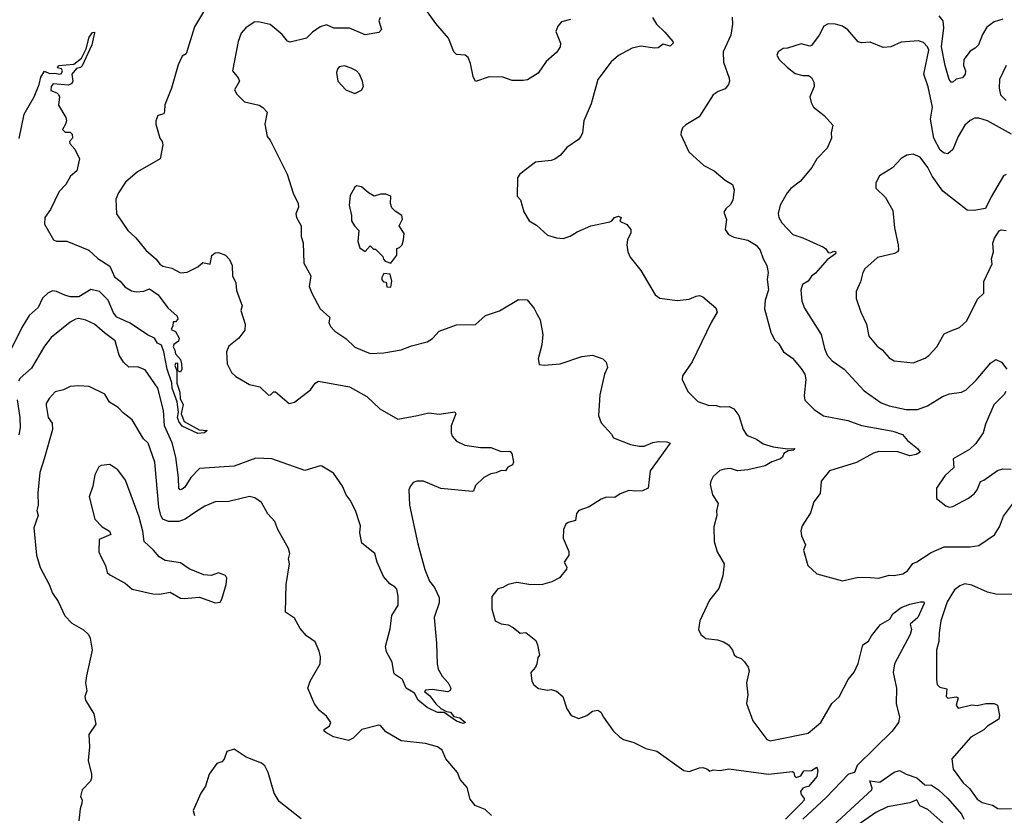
# Model space of a CAD drawing. Extents: x 1493970 to 1595317, y 729910 to 844791.
# Tile 313 of 338: x 1556042 to 1561753, y 819187 to 823802. Entities that reach past the tile are written whole.
import ezdxf

# ---------------------------------------------------------------- set-up
doc = ezdxf.new("R2010")
doc.units = 0

msp = doc.modelspace()

# ---------------------------------------------------------------- linework, layer by layer
at = {"layer": '0CON10XD'}
for points in [[(1557125, 823876.4), (1557055, 823760), (1557006.8, 823603.2), (1556985, 823590), (1556960.7, 823539.3), (1556922, 823405), (1556883, 823307), (1556882, 823272), (1556877.5, 823255), (1556842.5, 823245), (1556831.2, 823215), (1556831.2, 823195), (1556853.8, 823115), (1556868, 823095), (1556872.5, 823075), (1556856.2, 822995), (1556725, 822920), (1556655, 822860), (1556615, 822797.5), (1556600.3, 822759.7), (1556604, 822675), (1556668.8, 822578.8), (1556715.5, 822535.5), (1556774.3, 822464.3), (1556833.2, 822413.2), (1556855, 822383.3), (1556872.7, 822372.7), (1556925, 822360), (1556975, 822333.8), (1557013.6, 822336.4), (1557075, 822368.8), (1557105, 822393.3), (1557146.2, 822383.8), (1557156, 822434), (1557175, 822448.8), (1557195, 822451.2), (1557235.8, 822435.8), (1557259.7, 822409.7), (1557274.2, 822375), (1557276.2, 822315), (1557295.7, 822275.7), (1557300.3, 822230.3), (1557331.7, 822141.7), (1557324, 822115), (1557348.9, 822035), (1557348.6, 822001.4), (1557312.5, 821955), (1557255, 821908.6), (1557242.2, 821875), (1557245.7, 821805), (1557270.8, 821755), (1557295, 821732), (1557375, 821686), (1557435, 821672.9), (1557485, 821624.5), (1557496.7, 821625), (1557515, 821643.3), (1557525, 821642.5), (1557605.6, 821575.6), (1557635, 821582.2), (1557728, 821655), (1557756.7, 821693.3), (1557775.8, 821704.2), (1557955, 821671.5), (1558056.4, 821616.4), (1558130, 821545), (1558235, 821484), (1558350, 821505), (1558415, 821521.2), (1558475, 821513.3), (1558565, 821526.7), (1558572.5, 821515), (1558544.2, 821445), (1558543.8, 821405), (1558550, 821385), (1558575, 821357.5), (1558624.4, 821334.4), (1558715, 821320.3), (1558775, 821319.2), (1558835, 821297.1), (1558885, 821298.8), (1558896.2, 821285), (1558906.2, 821235), (1558899.7, 821220.3), (1558874.2, 821205.8), (1558860, 821185), (1558835, 821187.5), (1558805, 821172.5), (1558775, 821167.5), (1558734.2, 821145.8), (1558685, 821100), (1558673.3, 821066.7), (1558666, 821064), (1558485, 821082.4), (1558385, 821124.4), (1558346, 821124), (1558325, 821116.7), (1558305.9, 821094.1), (1558300, 821075), (1558303.3, 820985), (1558351.2, 820761.2), (1558391.7, 820611.7), (1558419.2, 820545), (1558448.7, 820508.7), (1558475, 820450), (1558475, 820420), (1558446.4, 820333.6), (1558460, 820185), (1558462.5, 820065), (1558470, 820035), (1558492.9, 819992.9), (1558526.7, 819955), (1558542.5, 819925), (1558539.3, 819910.7), (1558525, 819902.5), (1558435, 819916.7), (1558395, 819912.5), (1558390, 819905), (1558420, 819880), (1558455, 819833.3), (1558485, 819806.7), (1558518.3, 819788.3), (1558540, 819785), (1558560, 819760), (1558595, 819752.5), (1558627.5, 819725), (1558615, 819720), (1558575, 819732.5), (1558505, 819782.5), (1558465, 819782.5), (1558405, 819811.5), (1558353.5, 819855), (1558332, 819895), (1558284, 819925), (1558263.3, 819975), (1558216, 820006), (1558211.2, 820015), (1558202.7, 820075), (1558169.6, 820135), (1558163, 820165), (1558191, 820269), (1558200.9, 820345), (1558238, 820405), (1558238, 820458), (1558228.6, 820498.6), (1558220, 820510), (1558188.5, 820528.5), (1558152.4, 820572.4), (1558115.8, 820655), (1558102, 820705), (1558025.7, 820765), (1558014.3, 820825), (1558018, 820865), (1557989.2, 820955), (1557958.6, 821015), (1557935.7, 821045), (1557915, 821095.8), (1557862.1, 821172.1), (1557795, 821211.9), (1557785, 821214.3), (1557695, 821186.7), (1557505, 821254.4), (1557412.1, 821257.9), (1557285, 821212.3), (1557085, 821197.7), (1557035, 821145.5), (1556999.7, 821090.3), (1556985, 821077.5), (1556972, 821075), (1556964.8, 821084.8), (1556963.2, 821145), (1556947.7, 821265), (1556926.6, 821346.6), (1556882.2, 821445), (1556875.3, 821535), (1556842.5, 821665), (1556770.5, 821770.5), (1556725, 821787.5), (1556675.6, 821785.6), (1556644.6, 821814.6), (1556618.6, 821855), (1556595, 821938.8), (1556534.7, 821984.7), (1556475, 822035.5), (1556425, 822059.1), (1556385, 822067.5), (1556365, 822064.4), (1556335, 822046.9), (1556225, 821958.6), (1556185, 821907.5), (1556110.6, 821779.4), (1556045, 821721.8), (1556034.4, 821705.6)], [(1559237.6, 823802.4), (1559185, 823788.5), (1559162.9, 823765), (1559152.7, 823732.7), (1559178, 823665), (1559176.2, 823645), (1559157, 823613), (1559095, 823560), (1559049.1, 823490.9), (1558987.7, 823452.3), (1558961.7, 823448.3), (1558898.3, 823448.3), (1558845, 823467.5), (1558765, 823470.8), (1558685, 823443.8), (1558671.4, 823471.4), (1558656.6, 823546.6), (1558643, 823583), (1558625, 823595.8), (1558575, 823600.6), (1558560, 823615), (1558529.2, 823695), (1558455, 823778.8), (1558408, 823848)], [(1558132.5, 823815), (1558125.9, 823794.1), (1558141.5, 823745), (1558125, 823727.5), (1558045, 823714.5), (1557955, 823751.9), (1557865, 823752.9), (1557821.7, 823771.7), (1557785, 823760), (1557740.9, 823729.1), (1557706.2, 823695), (1557611.7, 823671.7), (1557595, 823677.5), (1557565, 823715.8), (1557495, 823774.2), (1557425, 823790), (1557402.1, 823787.9), (1557353.3, 823755), (1557327, 823723), (1557310, 823675), (1557276, 823505), (1557310, 823465), (1557316.2, 823445), (1557288.8, 823395), (1557300.5, 823370.5), (1557345.6, 823325.6), (1557430, 823305), (1557453, 823293), (1557477.5, 823265), (1557464, 823195), (1557477.5, 823125), (1557495, 823102.5), (1557594, 822905), (1557628.8, 822795), (1557657.5, 822735), (1557658.8, 822715), (1557643.3, 822675), (1557646.7, 822655), (1557674.2, 822605), (1557674.3, 822545), (1557686.9, 822506.9), (1557690.3, 822390.3), (1557730.8, 822315), (1557720.8, 822255), (1557735.6, 822215.6), (1557784.2, 822125), (1557840, 822075), (1557835.8, 822045), (1557845, 822021.2), (1557870, 821995), (1557932.8, 821952.8), (1557985, 821901.9), (1558075, 821865.5), (1558155, 821870), (1558255, 821885.8), (1558315, 821910), (1558405, 821932.5), (1558436.8, 821953.2), (1558475.8, 821994.2), (1558575, 822032), (1558685, 822033.8), (1558744.3, 822085.7), (1558825, 822113.8), (1558935, 822179.2), (1558986.2, 822176.2), (1559026.1, 822126.1), (1559041.2, 822095), (1559060.5, 822060.5), (1559075.8, 821975), (1559070, 821915), (1559050, 821835), (1559055, 821802.5), (1559085, 821797.5), (1559176.4, 821806.4), (1559301.7, 821848.3), (1559365, 821856), (1559424.2, 821834.2), (1559443.3, 821815), (1559452.5, 821785), (1559433.8, 821745), (1559407.5, 821625), (1559400, 821505), (1559415, 821462.5), (1559475, 821397.5), (1559486.1, 821376.1), (1559585, 821337.5), (1559635, 821327.5), (1559665, 821327.1), (1559715, 821349.5), (1559745, 821355.4), (1559795, 821353.1), (1559815.7, 821345), (1559698.2, 821185), (1559686.7, 821085), (1559655, 821068), (1559615, 821067.5), (1559575, 821070.8), (1559525, 821050.8), (1559495, 821030), (1559445, 821032.9), (1559415, 821021.1), (1559345, 820975.5), (1559285, 820954), (1559272.6, 820937.4), (1559265, 820896.2), (1559224.3, 820885.7), (1559210, 820875), (1559196.2, 820845), (1559193.8, 820795), (1559226.4, 820716.4), (1559226.4, 820696.4), (1559200, 820655), (1559216.4, 820626.4), (1559213.3, 820615), (1559172.5, 820565), (1559129.5, 820540.5), (1559075, 820526.2), (1559005.9, 820524.1), (1558925, 820536.7), (1558875, 820526.2), (1558845, 820508.8), (1558815, 820500), (1558780, 820455), (1558780.5, 820385), (1558800, 820315), (1558835, 820296.7), (1558875, 820291.2), (1558905, 820276.2), (1558945, 820242.5), (1558977, 820247), (1559035, 820200), (1559046.4, 820176.4), (1559057.5, 820115), (1559048.3, 820101.7), (1559042.5, 820065), (1559033.3, 820046.7), (1559007.5, 820015), (1559012.5, 819965), (1559023.6, 819943.6), (1559051.7, 819921.7), (1559105, 819913.3), (1559125, 819916.2), (1559155, 819906.2), (1559192.5, 819875), (1559216.2, 819805), (1559240, 819765), (1559285, 819747.5), (1559332.5, 819765), (1559365, 819790), (1559395, 819797.5), (1559412.5, 819785), (1559427.5, 819755), (1559485, 819677.5), (1559521.7, 819641.7), (1559545, 819626.7), (1559605, 819608.8), (1559674.1, 819574.1), (1559738.3, 819558.3), (1559895, 819446.7), (1559925, 819441.2), (1559985, 819462.5), (1560005, 819463.3), (1560027, 819457), (1560045, 819442.5), (1560065, 819450), (1560105, 819446.7), (1560155, 819456), (1560385, 819425.6), (1560525, 819441.2), (1560533.3, 819435), (1560536.7, 819415), (1560546.7, 819406.7), (1560573.9, 819416.1), (1560590, 819445), (1560635, 819445.7), (1560665, 819466.2), (1560671.4, 819445), (1560665, 819412.5), (1560620, 819355), (1560595, 819347.5), (1560585, 819344.2), (1560570.8, 819325), (1560575, 819307.5), (1560592.5, 819285), (1560592.5, 819275), (1560575.8, 819255), (1560485, 819163.8)], [(1559712, 823815), (1559736, 823775), (1559785, 823730), (1559831.2, 823675), (1559833.3, 823665), (1559815, 823648.8), (1559775, 823658.8), (1559745, 823639.2), (1559725, 823635.7), (1559645, 823648.5), (1559593.8, 823636.2), (1559515, 823594.4), (1559473.6, 823556.4), (1559394.6, 823455), (1559357.2, 823312.8), (1559314.1, 823214.1), (1559305.7, 823145), (1559297.5, 823125), (1559282.4, 823107.6), (1559215, 823061.2), (1559178, 823015), (1559146.8, 822993.2), (1559124.2, 822985.8), (1559034.3, 822975.7), (1558942.5, 822905), (1558930, 822885), (1558928.3, 822778.3), (1558945.9, 822755.9), (1558966.4, 822686.4), (1558996.7, 822635), (1559040, 822610), (1559102.6, 822552.6), (1559155, 822535.6), (1559195, 822533.1), (1559235, 822545.7), (1559275, 822570.8), (1559355, 822606.7), (1559465, 822628.8), (1559477.5, 822635), (1559492.5, 822655), (1559515, 822662.5), (1559530, 822655), (1559523.6, 822633.6), (1559564.1, 822614.1), (1559586.7, 822585), (1559586.2, 822565), (1559566.7, 822525), (1559563.3, 822495), (1559570, 822455), (1559583.3, 822425), (1559645, 822346.7), (1559728.8, 822205), (1559755, 822186.7), (1559855, 822172), (1559925, 822181.4), (1559965, 822198.6)], [(1560175, 823816.2), (1560176.4, 823775), (1560167.6, 823712.4), (1560122.9, 823615), (1560124.3, 823555), (1560157.3, 823462.7), (1560160, 823445), (1560154.2, 823425), (1560135, 823400), (1560093.3, 823385), (1560064, 823365), (1559982.7, 823237.3), (1559905, 823192.5), (1559887.5, 823175), (1559878.3, 823151.7), (1559877.5, 823135), (1559922.5, 823035), (1560010, 822955), (1560070, 822925), (1560135, 822871.2), (1560177.5, 822845), (1560186.9, 822815), (1560177.8, 822755), (1560165, 822728.8), (1560138.8, 822705), (1560126.7, 822685), (1560142.5, 822642.5), (1560133.3, 822585), (1560153.3, 822555), (1560185, 822540.8), (1560265, 822521.9), (1560314.5, 822494.5), (1560337.5, 822465), (1560354, 822415), (1560375.7, 822375.7), (1560384.3, 822335), (1560378.1, 822295), (1560385.6, 822235), (1560365.6, 822175), (1560362.9, 822125), (1560399.5, 821989.5), (1560421.2, 821945), (1560445, 821921.2), (1560472.9, 821875), (1560525, 821839.2), (1560575, 821779.2), (1560595.6, 821745), (1560602.5, 821715), (1560592.3, 821622.3), (1560596.2, 821595), (1560649.8, 821539.8), (1560705, 821503.8), (1560846, 821476), (1560925, 821447.9), (1561055, 821425.3), (1561106.7, 821415), (1561162, 821395), (1561191.2, 821361.2), (1561250, 821315), (1561265, 821292.5), (1561241.3, 821278.7), (1561205, 821272.5), (1561135, 821294.7), (1561025, 821297.7), (1560995, 821287.3), (1560896.3, 821233.7), (1560738.8, 821185), (1560691.4, 821125), (1560685, 821053.3), (1560649.2, 821005), (1560628.9, 820941.1), (1560581.4, 820865), (1560573, 820837), (1560577.6, 820807.6), (1560600, 820755), (1560588, 820725), (1560613.3, 820635), (1560665, 820586.7), (1560815, 820546.2), (1560905, 820568), (1560977, 820567), (1561025, 820562.9), (1561085, 820579.2), (1561115, 820577.5), (1561165, 820587.5), (1561192, 820605), (1561222, 820648), (1561245, 820657.1), (1561328.1, 820711.9), (1561405.3, 820744.7), (1561555, 820743.8), (1561605, 820751.9), (1561695.8, 820814.2), (1561725, 820860.8), (1561747.9, 820922.1), (1561812.5, 821007.5)], [(1561795, 823138.6), (1561655, 823214.2), (1561605, 823231.4), (1561580.3, 823229.7), (1561555, 823217.1), (1561525, 823189.4), (1561485.4, 823124.6), (1561455, 823048), (1561425, 823024.2), (1561405, 823028.1), (1561382.2, 823045), (1561343.8, 823115), (1561324.6, 823225), (1561337.1, 823295), (1561311.8, 823411.8), (1561286.7, 823485), (1561315.3, 823625), (1561308.2, 823645), (1561285, 823668.9), (1561255, 823679.5), (1561155, 823671.1), (1561095, 823644.3), (1561050.3, 823640.3), (1560975, 823670.6), (1560925, 823668.1), (1560905, 823673.1), (1560845, 823742.9), (1560815, 823764.3), (1560775, 823775.6), (1560731.7, 823778.3), (1560705.8, 823764.2), (1560678.7, 823711.3), (1560635, 823652.5), (1560625, 823647.5), (1560575, 823662), (1560495, 823636.7), (1560470, 823635), (1560442.5, 823615), (1560433.6, 823596.4), (1560448.3, 823571.7), (1560495, 823523.8), (1560540.3, 823490.3), (1560585, 823477.5), (1560617.5, 823477.5), (1560635.8, 823465.8), (1560648.8, 823438.8), (1560651.2, 823415), (1560625.8, 823355), (1560632.1, 823322.1), (1560646.2, 823295), (1560707.5, 823245), (1560759.3, 823189.3), (1560748.8, 823145), (1560750, 823115), (1560725, 823056.7), (1560665.7, 822994.3), (1560636, 822945), (1560570.8, 822865), (1560515, 822821.9), (1560493.4, 822796.6), (1560453.3, 822725), (1560442, 822678), (1560445.8, 822655), (1560463.3, 822623.3), (1560526.1, 822556.1), (1560585, 822537.1), (1560705, 822481.4), (1560716, 822475), (1560731.2, 822451.2), (1560745, 822450), (1560765, 822458.8), (1560775.8, 822455.8), (1560775, 822443.3), (1560725, 822408.8), (1560658.3, 822331.8), (1560635, 822314.5), (1560614.6, 822285.4), (1560581.9, 822265), (1560573.2, 822233.2), (1560579.3, 822169.3), (1560595, 822128.8), (1560691.9, 821975), (1560709.5, 821895), (1560726.6, 821856.6), (1560755, 821822.9), (1560824.3, 821775), (1560939.8, 821649.8), (1561039.1, 821579.1), (1561085, 821562.3), (1561185, 821540.4), (1561248.9, 821541.1), (1561307.8, 821562.2), (1561395, 821616.9), (1561435, 821630.6), (1561505, 821641.8), (1561532.9, 821655), (1561590.2, 821709.8), (1561675, 821811.2), (1561705, 821830), (1561736.7, 821815), (1561767.5, 821775)], [(1561745, 823804.4), (1561695, 823788.6), (1561652.4, 823757.6), (1561627.5, 823715), (1561604.3, 823655.7), (1561585, 823636.2), (1561555, 823620), (1561519.2, 823570.8), (1561516.4, 823536.4), (1561528.8, 823505), (1561526, 823485), (1561510, 823465), (1561475, 823456), (1561455, 823438.8), (1561445, 823440), (1561434.4, 823455), (1561410.4, 823535), (1561388.1, 823645), (1561402.9, 823755), (1561399.2, 823795), (1561375, 823824)], [(1556038.3, 823111.7), (1556066.8, 823253.2), (1556125.4, 823354.6), (1556154, 823426), (1556165, 823469.2), (1556185, 823502.5), (1556215, 823488.8), (1556245, 823492), (1556275, 823486), (1556285, 823490), (1556290, 823505), (1556285, 823516), (1556262, 823522), (1556267.5, 823535), (1556356.8, 823543.2), (1556400.6, 823579.4), (1556427.3, 823632.7), (1556445, 823701.2), (1556465, 823726.7), (1556475, 823730), (1556475.8, 823725.8), (1556460.6, 823655), (1556405, 823533.3), (1556395, 823524), (1556370.6, 823519.4), (1556344.3, 823485), (1556350, 823445), (1556345, 823432.5), (1556325, 823422.5), (1556235, 823430), (1556223.8, 823415), (1556221.7, 823391.7), (1556257, 823377), (1556267, 823367), (1556272.5, 823355), (1556267.5, 823305), (1556308.8, 823235), (1556312.5, 823215), (1556307.5, 823195), (1556290, 823165), (1556305, 823150), (1556335, 823150), (1556347, 823137), (1556347.5, 823115), (1556330, 823095), (1556333, 823083), (1556360.7, 823050.7), (1556388.8, 822995), (1556373.8, 822925), (1556335.6, 822894.4), (1556308.6, 822845), (1556271.2, 822805), (1556220.2, 822699.8), (1556186.7, 822655), (1556185.4, 822615.4), (1556237.5, 822525), (1556255, 822516.7), (1556315, 822516.7), (1556442.7, 822465), (1556495, 822416.9), (1556565, 822372.9), (1556590.9, 822310.9), (1556623.8, 822285), (1556651.2, 822251.2), (1556689.7, 822229.7), (1556717.7, 822222.3), (1556762.5, 822227.5), (1556795, 822240), (1556845.8, 822205), (1556901.2, 822131.2), (1556955, 822081.2), (1556960, 822065), (1556945, 822050), (1556931.7, 822048.3), (1556930, 822025), (1556920, 822005), (1556945, 821992.5), (1556966.7, 821955), (1556963.6, 821936.4), (1556935, 821916.7), (1556932, 821905), (1556942.5, 821885), (1556945, 821862.5), (1556975, 821830), (1556980, 821805), (1556982.5, 821775), (1556975, 821757.5), (1556960, 821765), (1556960, 821810), (1556945, 821806.7), (1556942, 821795), (1556954.2, 821764.2), (1556952.7, 821692.7), (1556970.3, 821640.3), (1556972.7, 821602.7), (1556989.8, 821569.8), (1556978.9, 821515), (1556995, 821470), (1557083.2, 821423.2), (1557129.3, 821419.3), (1557113.3, 821405), (1557075, 821401.9), (1556985, 821444), (1556965, 821470), (1556957.5, 821495), (1556962.7, 821525), (1556955.8, 821585.8), (1556927.1, 821665), (1556924.7, 821695), (1556898.2, 821775), (1556878, 821875), (1556864.2, 821914.2), (1556842, 821925), (1556823.3, 821955), (1556783.4, 821973.4), (1556681.8, 822041.8), (1556605, 822075.3), (1556585, 822100.9), (1556555.3, 822175.3), (1556505, 822225.6), (1556455, 822236.9), (1556385, 822194.3), (1556335.2, 822194.8), (1556304.5, 822204.5), (1556255, 822225.4), (1556231.7, 822228.3), (1556204.6, 822215.4), (1556173.4, 822186.6), (1556148.1, 822131.9), (1556097.1, 822085), (1556055, 822016.7), (1555994.5, 821895)], [(1557985, 823374), (1558025, 823393.3), (1558036.4, 823413.6), (1558030.8, 823445), (1558012.2, 823485), (1557995, 823505.6), (1557965, 823521.2), (1557925, 823533.1), (1557895, 823527.8), (1557884.4, 823515), (1557879.4, 823495), (1557887.1, 823445), (1557934.6, 823394.6), (1557985, 823374)], [(1561764.5, 823535), (1561726.1, 823455), (1561722.8, 823405), (1561731.3, 823365), (1561763.3, 823333.3)], [(1561765, 822904.2), (1561748.8, 822895), (1561676.2, 822775), (1561643.6, 822706.4), (1561575.8, 822694.2), (1561537, 822697), (1561396.6, 822806.6), (1561334.7, 822894.7), (1561310, 822945), (1561265, 823004.2), (1561225, 823020.8), (1561187.5, 823015), (1561154.4, 822995.6), (1561105, 822942), (1561030, 822895), (1561007.5, 822855), (1561007.5, 822825), (1561065, 822770), (1561106.2, 822695), (1561116, 822595), (1561138.1, 822495), (1561138.6, 822465), (1561134, 822455), (1561116.7, 822445), (1561018.2, 822421.8), (1560945, 822357.1), (1560931.8, 822335), (1560919.3, 822280.7), (1560894.2, 822225), (1560894.2, 822185), (1560920.6, 822105), (1560953.3, 822035), (1560967.5, 821965), (1561015, 821908), (1561045, 821886.7), (1561085, 821841.2), (1561115, 821823.8), (1561225, 821811.2), (1561295, 821838.6), (1561316.1, 821853.9), (1561361.4, 821905), (1561405, 821980), (1561442.8, 821997.2), (1561493.9, 822016.1), (1561536, 822054), (1561598.5, 822181.5), (1561633.9, 822216.1), (1561635, 822282.5), (1561682, 822385), (1561678.8, 822415), (1561690, 822455), (1561686, 822505), (1561695.9, 822534.1), (1561723.6, 822576.4), (1561735, 822582.5), (1561765, 822578.8)], [(1558195, 822390), (1558230, 822435), (1558230, 822475), (1558245, 822480), (1558260, 822495), (1558267.5, 822525), (1558271.7, 822561.7), (1558242.5, 822605), (1558263.3, 822645), (1558258.8, 822665), (1558220.2, 822690.2), (1558200.6, 822710.6), (1558193.3, 822735), (1558195, 822777.5), (1558165, 822790), (1558135, 822790), (1558098.3, 822778.3), (1558065, 822797.5), (1558025, 822832.5), (1557995, 822837.5), (1557985, 822830), (1557958.3, 822781.7), (1557952.5, 822725), (1557966.2, 822665), (1557966.7, 822635), (1557983.3, 822605), (1558009.3, 822579.3), (1558004, 822515), (1558015, 822477.5), (1558045, 822456.7), (1558075, 822490), (1558095, 822470), (1558105, 822470), (1558148.3, 822428.3), (1558151.7, 822411.7), (1558161.7, 822401.7), (1558195, 822390)], [(1558195, 822250), (1558200, 822285), (1558190, 822325), (1558155, 822330), (1558143, 822307), (1558143, 822293), (1558151.7, 822281.7), (1558168.3, 822278.3), (1558171.7, 822251.7), (1558195, 822250)], [(1559965, 822198.6), (1559985, 822202.5), (1560003.8, 822195), (1560079.7, 822129.7), (1560088.6, 822105), (1560052.5, 822045), (1559942.7, 821817.3), (1559886.2, 821735), (1559884.3, 821714.3), (1559916.7, 821645), (1559976.1, 821586.1), (1560036.4, 821566.4), (1560083.6, 821563.6), (1560105, 821556.2), (1560157.5, 821557.5), (1560184.1, 821544.1), (1560213.8, 821505), (1560239.2, 821425), (1560255, 821396.7), (1560267.3, 821387.3), (1560315, 821368.8), (1560355, 821342), (1560413.2, 821323.2), (1560495, 821313.3), (1560536.2, 821315), (1560532.5, 821305), (1560499.5, 821300.5), (1560474.2, 821285.8), (1560466.7, 821265), (1560455, 821254.2), (1560405, 821237.1), (1560365.4, 821214.6), (1560265, 821191.4), (1560205, 821184), (1560165, 821198), (1560130, 821195), (1560103.9, 821186.1), (1560065, 821152.5), (1560050, 821125), (1560047.5, 821105), (1560060, 821045), (1560093.3, 820995), (1560083.6, 820953.6), (1560086.2, 820925), (1560069.3, 820860.7), (1560070, 820775), (1560087.5, 820715), (1560128.8, 820645), (1560120, 820575), (1560097.7, 820502.3), (1560043.3, 820435), (1559986.7, 820315), (1559980, 820265), (1559992.5, 820235), (1560022.3, 820212.3), (1560090, 820205), (1560123.6, 820193.6), (1560152.5, 820175), (1560176.7, 820145), (1560187, 820117), (1560200, 820105), (1560226.1, 820096.1), (1560246.1, 820076.1), (1560267.5, 820045), (1560273.3, 820025), (1560258.8, 819955), (1560266.2, 819885), (1560258.8, 819835), (1560293.8, 819735), (1560375, 819626.2), (1560395, 819619.2), (1560434.4, 819625.6), (1560615, 819663.1), (1560690, 819725), (1560753.5, 819835), (1560795.3, 819874.7), (1560848.2, 819975), (1560882.2, 820017.8), (1560905, 820067.5), (1560932, 820175), (1560965, 820196), (1560982.4, 820227.6), (1561035, 820292.5), (1561088.8, 820325), (1561107.1, 820355), (1561155, 820392.2), (1561205, 820412.2), (1561267.5, 820425), (1561285.8, 820425), (1561288.1, 820415), (1561250.8, 820335), (1561208, 820295), (1561214.4, 820265), (1561207.3, 820235), (1561116.5, 820065), (1561108.5, 820015), (1561127.5, 819925), (1561126.5, 819835), (1561145.6, 819755), (1561138.9, 819725), (1561102, 819675), (1560899.1, 819475), (1560884.1, 819435.9), (1560849.5, 819425), (1560719.6, 819290.4), (1560585, 819164)], [(1557063.1, 820946.9), (1557002, 820905), (1556965, 820891.2), (1556905, 820890), (1556871.6, 820905), (1556860.5, 820925), (1556848.3, 820975), (1556826.5, 821235), (1556786.9, 821345), (1556760, 821370), (1556695, 821480), (1556641.2, 821521.2), (1556612.4, 821552.4), (1556562.4, 821582.4), (1556535, 821629.2), (1556445, 821674), (1556385, 821678.8), (1556335, 821673.8), (1556295, 821653.8), (1556247.3, 821642.7), (1556212.9, 821605), (1556195.8, 821575), (1556195.8, 821564.2), (1556207.3, 821495), (1556230.6, 821460.6), (1556232.9, 821425), (1556183.1, 821255), (1556158.6, 821175), (1556147.5, 821055), (1556148.6, 820985), (1556142, 820955), (1556148, 820925), (1556122.9, 820855), (1556140, 820695), (1556160, 820625), (1556212.5, 820525), (1556232, 820475), (1556265, 820426.7), (1556304.2, 820344.2), (1556345, 820301.2), (1556412.7, 820262.7), (1556441.2, 820235), (1556450.8, 820215), (1556461.9, 820145), (1556428.6, 819995), (1556422.9, 819955), (1556430.5, 819909.5), (1556418.8, 819875), (1556424, 819855), (1556472, 819775), (1556483.3, 819715), (1556443.8, 819655), (1556446, 819584), (1556438.8, 819505), (1556458.8, 819425), (1556458.3, 819401.7), (1556452.5, 819385), (1556403.3, 819335), (1556393.8, 819295), (1556403.3, 819275), (1556403, 819257), (1556392.5, 819225), (1556384, 819155)], [(1561761.4, 821645), (1561752.4, 821627.6), (1561692.5, 821567.5), (1561644.7, 821455.3), (1561630.4, 821405), (1561587.6, 821342.4), (1561551.8, 821308.2), (1561456.7, 821255), (1561461.2, 821205), (1561408.8, 821155), (1561360, 821085), (1561360, 821025), (1561415, 820982), (1561435, 820974.2), (1561455, 820978), (1561545, 821025.8), (1561579.1, 821050.9), (1561596, 821075), (1561615, 821122.5), (1561635, 821130), (1561713.2, 821186.8), (1561744.3, 821195.7), (1561792.5, 821195)], [(1556027, 821597), (1556042.9, 821495), (1556045.5, 821434.5), (1556037.2, 821392.8)], [(1557175, 820420), (1557205, 820423.8), (1557215, 820440), (1557240, 820525), (1557243, 820563), (1557235, 820577.5), (1557195, 820592.5), (1557153, 820577), (1557110.7, 820580.7), (1557025, 820616.7), (1556975, 820651.2), (1556885, 820663.8), (1556850, 820685), (1556818.8, 820725), (1556763.3, 820775), (1556755.9, 820834.1), (1556735, 820916.7), (1556655, 821130), (1556611.2, 821191.2), (1556565, 821221.2), (1556515, 821216.7), (1556501.7, 821208.3), (1556478.3, 821161.7), (1556466, 821095), (1556443.9, 821033.9), (1556478, 820905), (1556520.4, 820860.4), (1556562.5, 820835), (1556570, 820815), (1556503, 820787), (1556501.2, 820715), (1556512.5, 820687.5), (1556540, 820635), (1556550, 820595), (1556565, 820581.2), (1556653.6, 820533.6), (1556695, 820498.8), (1556815, 820472), (1556855, 820470), (1556915, 820481.5), (1556975, 820446.7), (1556995, 820443.3), (1557085, 820452.5), (1557175, 820420)], [(1558778.8, 819185), (1558741.2, 819221.2), (1558683.6, 819243.6), (1558655, 819280), (1558637.7, 819347.7), (1558596.2, 819395), (1558581.2, 819435), (1558514.2, 819514.2), (1558493.3, 819565), (1558465, 819584), (1558395, 819602.5), (1558255, 819618.8), (1558165, 819670.9), (1558135, 819707.1), (1558125, 819710), (1558025.8, 819684.2), (1557975.8, 819634.2), (1557949.5, 819620.5), (1557861.3, 819641.3), (1557817.8, 819667.8), (1557808.8, 819675), (1557808.8, 819685), (1557838.8, 819705), (1557846.2, 819725), (1557821.7, 819761.7), (1557780, 819795), (1557752.7, 819832.7), (1557713.3, 819925), (1557726.7, 819965), (1557784, 820065), (1557786.2, 820105), (1557778.3, 820138.3), (1557755, 820192.5), (1557705, 820227.5), (1557669.3, 820269.3), (1557635, 820330), (1557583.3, 820365), (1557588, 820525), (1557606, 820645), (1557602, 820675), (1557608, 820705), (1557601.2, 820735), (1557540, 820845), (1557520.9, 820890.9), (1557482, 820935), (1557445, 821001.2), (1557405, 821027.5), (1557375, 821035.7), (1557255, 821007.5), (1557175, 821005.7), (1557115, 820980), (1557063.1, 820946.9)], [(1561955, 820468.2), (1561705, 820469.5), (1561655, 820481.5), (1561565, 820521.4), (1561525, 820528.4), (1561495, 820518.6), (1561465, 820494.6), (1561422.1, 820425), (1561385.4, 820315), (1561374.6, 820245), (1561374.4, 820195), (1561360.6, 820145), (1561359.2, 819975), (1561364.2, 819945), (1561379.7, 819929.7), (1561420.7, 819920.7), (1561416.4, 819876.4), (1561425, 819866.7), (1561473.8, 819873.8), (1561485, 819867.5), (1561474, 819825), (1561485, 819808.8), (1561565, 819828.1), (1561595, 819824), (1561645.7, 819834.3), (1561695, 819835.7), (1561713.3, 819825), (1561725.7, 819765), (1561721.4, 819745), (1561656.5, 819703.5), (1561635, 819682.9), (1561559.6, 819640.4), (1561448, 819515), (1561457.5, 819455), (1561515, 819375.8), (1561551.2, 819341.2), (1561595, 819280), (1561625, 819261.5), (1561685, 819245.4), (1561715, 819226.7), (1561735, 819223.6), (1561795, 819226.7)], [(1557675, 819166.7), (1557547.7, 819267.7), (1557518.8, 819315), (1557484, 819435), (1557464.2, 819474.2), (1557445, 819488.8), (1557355, 819523.3), (1557285, 819570), (1557243.6, 819556.4), (1557228.3, 819511.7), (1557215, 819497.5), (1557185, 819487.5), (1557140, 819425), (1557120, 819355), (1557092.5, 819315), (1557047.5, 819215), (1557056.7, 819185)], [(1560736.4, 819103.6), (1560985, 819334.1), (1560987.7, 819345), (1560973.8, 819386.2), (1561030.6, 819379.4), (1561115, 819436.8), (1561145, 819446.2), (1561185, 819424.6), (1561245, 819404.6), (1561292.7, 819362.7), (1561331.5, 819361.5), (1561372, 819335), (1561425.4, 819285), (1561505, 819193.5), (1561518.4, 819165)], [(1561397.5, 819142.5), (1561310, 819219.9), (1561262.4, 819242.4), (1561245, 819275.5), (1561205, 819258.9), (1561075, 819235.2), (1561007.2, 819202.8), (1560860.4, 819099.6)]]:
    msp.add_lwpolyline(points, dxfattribs=at)

doc.saveas('drawing.dxf')
